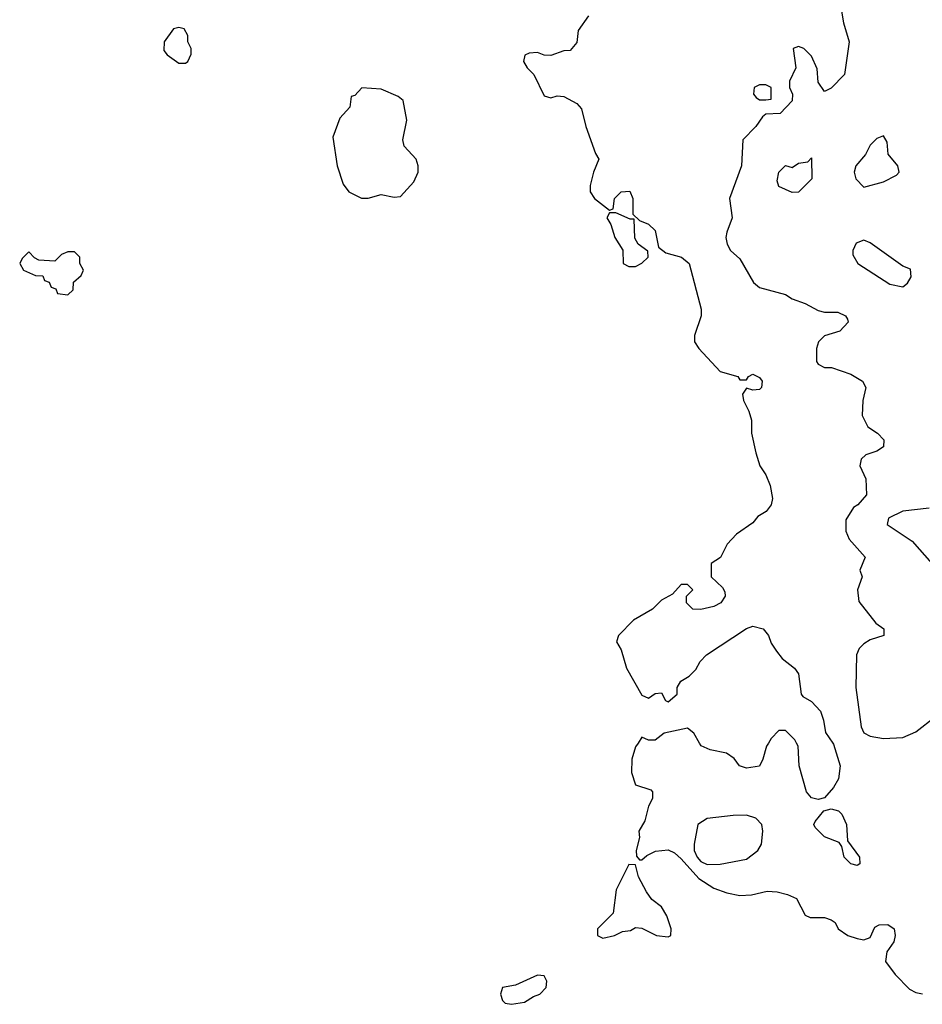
# Model space of a CAD drawing. Header units: inches. Extents: x 2789275 to 2951659, y 860290 to 1033804.
# Tile 267 of 316: x 2930342 to 2933109, y 969199 to 972218. Entities that reach past the tile are written whole.
import ezdxf

# ---------------------------------------------------------------- set-up
doc = ezdxf.new("R2010")
doc.units = ezdxf.units.IN
doc.header["$MEASUREMENT"] = 0
doc.layers.add('C9936', color=7, linetype='Continuous')
doc.layers.add('C9937', color=7, linetype='Continuous')

msp = doc.modelspace()

# ---------------------------------------------------------------- linework, layer by layer
at = {"layer": 'C9936', "color": 2, "elevation": 2}
for points in [[(2932238, 970000), (2932230, 969988), (2932219.1, 969950), (2932218, 969910), (2932230, 969871.3), (2932276.9, 969856.9), (2932282, 969850), (2932282, 969830), (2932270, 969806), (2932259.1, 969760.9), (2932240.7, 969730), (2932242.8, 969710), (2932232, 969670), (2932232.7, 969652.7), (2932242, 969642), (2932250, 969642), (2932264.7, 969655.3), (2932291.5, 969668.5), (2932330, 969672.7), (2932350, 969663.1), (2932370, 969645.3), (2932424.7, 969584.7), (2932470, 969554.6), (2932510, 969540.3), (2932550, 969532.4), (2932585.4, 969534.6), (2932634.2, 969545.8), (2932664.1, 969544.1), (2932695.9, 969535.9), (2932723.5, 969523.5), (2932750, 969472), (2932765.4, 969465.4), (2932810, 969464.7), (2932830, 969458), (2932842, 969450), (2932851.3, 969430), (2932881, 969410), (2932910, 969400.3), (2932930, 969397), (2932950, 969403.8), (2932964.2, 969435.8), (2932977.4, 969442.6), (2933003.4, 969443.4), (2933023, 969430), (2933026.7, 969410), (2933022.4, 969390), (2933000.7, 969359.3), (2932997.1, 969330), (2933026.7, 969290), (2933070, 969245.5), (2933090, 969234.8), (2933110, 969231.3)], [(2932637.8, 970000), (2932631.3, 969990), (2932621, 969950), (2932610.7, 969929.3), (2932570, 969922.7), (2932548.7, 969930), (2932532.9, 969952.9), (2932509.1, 969969.1), (2932459.1, 969979.1), (2932431.5, 969991.5), (2932426.6, 970000)], [(2932834.8, 970000), (2932836.9, 969996.9), (2932857.6, 969930), (2932852.7, 969890), (2932836.7, 969863.3), (2932810, 969832), (2932790, 969826.6), (2932770, 969832.3), (2932754.5, 969850), (2932731.5, 969930), (2932729, 969990), (2932724, 970000)]]:
    msp.add_lwpolyline(points, dxfattribs=at)
at = {"layer": 'C9936', "color": 2}
for points, elevation in [([(2932910, 969624), (2932890, 969629.2), (2932869.6, 969649.6), (2932862.7, 969682.7), (2932854.5, 969694.5), (2932810, 969712), (2932781, 969741), (2932777, 969750), (2932780.5, 969759.5), (2932807.5, 969792.5), (2932830, 969798.7), (2932852.5, 969792.5), (2932862.3, 969782.3), (2932876.9, 969750), (2932880.4, 969700.4), (2932917.3, 969650), (2932918, 969630)], 2), ([(2932570, 969779.2), (2932530, 969778), (2932450, 969768.2), (2932421.3, 969750), (2932410.3, 969690), (2932410.4, 969670), (2932418.7, 969650), (2932430, 969636.4), (2932450, 969627), (2932490, 969628.5), (2932570, 969643.7), (2932605.6, 969670), (2932616.9, 969690), (2932620.7, 969730), (2932617, 969750), (2932599.5, 969770)], 6), ([(2932210, 969628), (2932171, 969550), (2932162, 969478), (2932114, 969430), (2932114, 969410), (2932130, 969402), (2932166, 969410), (2932190, 969422), (2932214.6, 969425.4), (2932230, 969434), (2932250, 969432), (2932294, 969410), (2932330, 969406), (2932338, 969410), (2932339, 969430), (2932326, 969470), (2932310, 969497.2), (2932280.5, 969520.5), (2932263.6, 969543.6), (2932239, 969590), (2932230, 969626)], 2), ([(2931930, 969288), (2931862, 969258), (2931822, 969250), (2931816, 969230), (2931822.8, 969210), (2931830, 969202.8), (2931850, 969198.8), (2931890, 969205.5), (2931917, 969223), (2931937.2, 969230), (2931956, 969250), (2931958, 969270), (2931950, 969286)], 2)]:
    msp.add_lwpolyline(points, close=True, dxfattribs=dict(at, elevation=elevation))
at = {"layer": 'C9937', "color": 2}
for points, elevation in [([(2932854, 972294), (2932868.1, 972208.1), (2932884.9, 972150), (2932871, 972050), (2932830, 972008), (2932810, 971998), (2932790, 972026), (2932787.3, 972067.3), (2932770, 972106), (2932746, 972130), (2932730, 972135.3), (2932714, 972130), (2932722, 972070), (2932702, 972030), (2932702, 972010), (2932711.3, 971990), (2932710.9, 971969.1), (2932674, 971930), (2932630, 971928), (2932619.6, 971920.4), (2932598.8, 971890), (2932558.8, 971850), (2932554.8, 971770), (2932518, 971670), (2932526, 971610), (2932510, 971566), (2932507.3, 971550), (2932511, 971530), (2932521, 971510), (2932550, 971484.7), (2932592.3, 971412.3), (2932610, 971396.3), (2932690, 971375.5), (2932710, 971362), (2932750, 971347.7), (2932790, 971326), (2932810, 971321), (2932850, 971321), (2932874, 971310), (2932879.6, 971299.6), (2932882, 971290), (2932856.8, 971263.2), (2932810, 971248.7), (2932791.3, 971230), (2932784.7, 971210), (2932784.7, 971170), (2932790, 971162), (2932810, 971152), (2932831.1, 971151.1), (2932890, 971131.3), (2932926, 971110), (2932936, 971090), (2932926.8, 971050), (2932924.7, 971004.7), (2932942, 970970), (2932972, 970950), (2932991, 970930), (2932990, 970908), (2932970, 970895.3), (2932936, 970884), (2932922, 970870), (2932918, 970850), (2932936, 970810), (2932938.8, 970761.2), (2932911.3, 970730), (2932898, 970722), (2932875.3, 970684.7), (2932874.8, 970650), (2932885.2, 970625.2), (2932934, 970570), (2932918, 970530), (2932924.7, 970510), (2932911, 970470), (2932914.4, 970434.4), (2932967.1, 970367.1), (2932992, 970350), (2932992, 970330), (2932950, 970316), (2932930, 970303.7), (2932916.3, 970290), (2932907.7, 970270), (2932905.5, 970170), (2932922, 970050), (2932930, 970031.3), (2932950, 970020.7), (2932990, 970014), (2933050, 970017.3), (2933090, 970034), (2933150, 970081)], 6), ([(2932086, 972230), (2932054.8, 972185.2), (2932050, 972148), (2932030, 972124), (2932010, 972122), (2931970, 972108.7), (2931950, 972109), (2931930, 972117.2), (2931904.5, 972115.5), (2931891.1, 972108.9), (2931886.8, 972090), (2931898, 972070), (2931918, 972050), (2931950, 971984.7), (2931970, 971978), (2931990, 971984.7), (2932010, 971982), (2932050, 971961), (2932064.5, 971944.5), (2932078, 971890), (2932107.5, 971807.5), (2932118, 971790), (2932101, 971750), (2932091, 971710), (2932091.3, 971690), (2932104.7, 971670), (2932150, 971634), (2932162, 971638), (2932166, 971670), (2932186, 971690), (2932212.7, 971692.7), (2932222, 971670), (2932222, 971622), (2932242, 971602), (2932270, 971591.3), (2932290, 971571.3), (2932300.5, 971520.5), (2932323.4, 971503.4), (2932371.3, 971490), (2932394.8, 971470), (2932431.3, 971330), (2932431.3, 971310), (2932411, 971250), (2932411.3, 971230), (2932424.7, 971210), (2932490, 971138.8), (2932543.6, 971123.6), (2932550, 971114), (2932570, 971114), (2932576.4, 971123.6), (2932590, 971130.8), (2932610, 971121), (2932618.8, 971110), (2932616, 971090), (2932610, 971084), (2932590, 971082), (2932570, 971088), (2932558, 971070), (2932561, 971050), (2932578, 971018), (2932586, 970990), (2932586, 970950), (2932598.8, 970890), (2932611, 970850), (2932630, 970822), (2932642.8, 970790), (2932650.6, 970750), (2932646, 970730), (2932631, 970710), (2932605.5, 970694.5), (2932590, 970675.3), (2932539.8, 970640.2), (2932511.3, 970610), (2932491.1, 970568.9), (2932462, 970550), (2932462, 970510), (2932496.9, 970476.9), (2932503.6, 970463.6), (2932504.7, 970450), (2932491.3, 970430), (2932470, 970419), (2932430, 970409), (2932406, 970410), (2932386, 970430), (2932386, 970450), (2932406, 970470), (2932390, 970486), (2932370, 970486), (2932343.6, 970456.4), (2932310, 970438), (2932282, 970410), (2932223.5, 970376.5), (2932178, 970330), (2932172, 970310), (2932186, 970286), (2932202, 970230), (2932250, 970146.8), (2932270, 970138), (2932290, 970152), (2932310, 970154), (2932322, 970130), (2932330, 970126.8), (2932358, 970150), (2932358, 970170), (2932368.7, 970190), (2932394.6, 970205.4), (2932414.6, 970225.4), (2932428, 970250), (2932448, 970270), (2932570, 970351), (2932590, 970358.8), (2932622, 970350), (2932638, 970330), (2932646, 970306), (2932662, 970282), (2932679.6, 970259.6), (2932718, 970230), (2932730, 970212), (2932738, 970150), (2932742.8, 970142.8), (2932770, 970127.3), (2932797.3, 970097.3), (2932807, 970070), (2932812.2, 970032.2), (2932834.8, 970000)], 2), ([(2933130, 970719.8), (2933049.3, 970710.7), (2933005.5, 970690), (2933002, 970670), (2933078.6, 970618.6), (2933138.7, 970550)], 10), ([(2932426.6, 970000), (2932409, 970030), (2932390, 970045.2), (2932318, 970030), (2932290, 970009), (2932270, 970008.7), (2932250, 970018), (2932238, 970000)], 2), ([(2932724, 970000), (2932719, 970010), (2932690, 970038), (2932670, 970038), (2932646.4, 970013.6), (2932637.8, 970000)], 2)]:
    msp.add_lwpolyline(points, dxfattribs=dict(at, elevation=elevation))
for points, elevation in [([(2930830, 972194), (2930814, 972190), (2930784.7, 972150), (2930783.6, 972123.6), (2930794, 972110), (2930830, 972084.7), (2930850, 972084.7), (2930858, 972090), (2930867.3, 972112.7), (2930868, 972130), (2930858, 972150), (2930858, 972170), (2930846, 972190)], 2), ([(2931391.3, 972008.7), (2931370, 971986), (2931358, 971982), (2931354, 971950), (2931324, 971916), (2931302, 971858), (2931315.5, 971770), (2931333.5, 971713.5), (2931350.7, 971690), (2931390, 971670.6), (2931410, 971670.7), (2931450, 971682), (2931490, 971674), (2931510, 971676), (2931550, 971721), (2931563.7, 971750), (2931563.7, 971770), (2931557.2, 971790), (2931521.2, 971830), (2931517.2, 971850), (2931529, 971910), (2931518, 971970), (2931502.7, 971982.7), (2931450, 972005.2)], 2), ([(2932630, 972018), (2932610, 972018), (2932594, 972010), (2932592, 971990), (2932599.6, 971979.6), (2932610, 971972), (2932630, 971972), (2932646, 971974), (2932646, 972010)], 6), ([(2932990, 971862), (2932970, 971854), (2932950, 971833.2), (2932935.2, 971804.8), (2932906, 971770), (2932901, 971750), (2932906, 971730), (2932930, 971704.7), (2932990, 971721), (2933030, 971741), (2933039, 971750), (2933034, 971770), (2933005.2, 971805.2), (2933002, 971842)], 10), ([(2932710, 971688), (2932670, 971706), (2932664, 971724), (2932669.2, 971750), (2932690, 971771), (2932710, 971764.7), (2932730, 971778), (2932758, 971782), (2932770, 971794), (2932771, 971730), (2932730, 971688.7)], 6), ([(2932170, 971626), (2932150, 971626), (2932142, 971610), (2932154, 971590), (2932166.8, 971550), (2932191.1, 971511.1), (2932192, 971470), (2932210, 971461), (2932230, 971461), (2932250, 971471.3), (2932268.7, 971490), (2932268.4, 971508.4), (2932238, 971530), (2932228.4, 971548.4), (2932226, 971606), (2932214, 971606)], 2), ([(2932930, 971542), (2932907.1, 971532.9), (2932896, 971510), (2932896.9, 971496.9), (2932911.3, 971470), (2933010, 971407.3), (2933050, 971398.8), (2933064, 971410), (2933075.3, 971430), (2933073.2, 971453.2), (2933050, 971462), (2932950, 971534)], 10), ([(2930510, 971506), (2930490, 971506), (2930470, 971498), (2930450, 971478), (2930400.4, 971480.4), (2930387.3, 971487.3), (2930370, 971506), (2930350, 971486), (2930342, 971470), (2930354, 971450), (2930390, 971434), (2930412.7, 971432.7), (2930418, 971418), (2930432.7, 971412.7), (2930438, 971398), (2930452.7, 971392.7), (2930458, 971378), (2930490, 971374), (2930506, 971390), (2930507.3, 971412.7), (2930530, 971434), (2930538, 971450), (2930526, 971470), (2930526, 971490)], 2)]:
    msp.add_lwpolyline(points, close=True, dxfattribs=dict(at, elevation=elevation))

doc.saveas('drawing.dxf')
